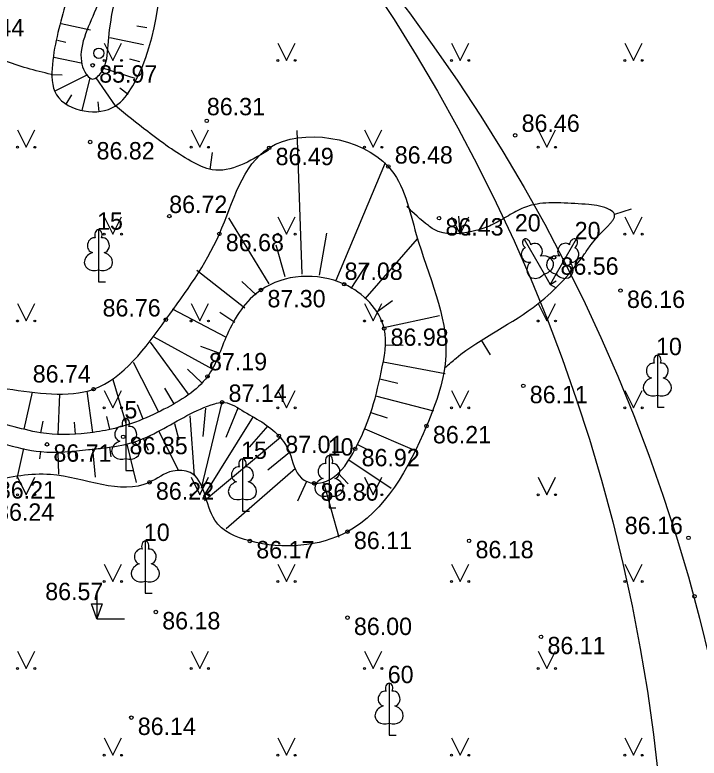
# Model space of a CAD drawing. Extents: x 576692 to 577659, y 273254 to 273799.
# Drawn here: x 577529.67 to 577549.39, y 273407.42 to 273428.81 of the extents above; entities that cross this region are included whole.
import ezdxf

# ---------------------------------------------------------------- set-up
doc = ezdxf.new("R2010")
doc.units = 0
for name, color, linetype in [('APGR_SARK_####_####_#', 7, 'Continuous'), ('ELEK_VADP_VSPR_####_#', 7, 'Continuous'), ('GAZE_ELEM_####_####_#', 7, 'Continuous'), ('GEOD_ELEM_####_TKST_#', 7, 'Continuous'), ('GEOD_SITP_####_TKST_#', 7, 'Continuous'), ('HIDT_REZV_####_TKST_#', 7, 'Continuous'), ('LKAN_ELEM_PAST_TKST_#', 7, 'Continuous'), ('RELJ_ELEM_####_####_#', 7, 'Continuous'), ('SAKT_ELEM_####_####_#', 7, 'Continuous'), ('TERT_KONT_####_####_#', 7, 'Continuous')]:
    doc.layers.add(name, color=color, linetype=linetype)

msp = doc.modelspace()

# ---------------------------------------------------------------- linework, layer by layer
at = {"layer": 'ELEK_VADP_VSPR_####_#'}
for centre in [(577498.474, 273401.727), (577500.973, 273398.95)]:
    msp.add_circle(centre, 50, dxfattribs=at)
at = {"layer": 'GAZE_ELEM_####_####_#'}
for p, q in [((577531.006, 273428.567), (577531.849, 273428.378)), ((577533.48, 273428.439), (577533.189, 273428.49)), ((577533.384, 273427.948), (577532.409, 273428.151)), ((577530.9, 273428.079), (577531.143, 273428.028)), ((577530.8, 273427.589), (577531.586, 273427.43)), ((577533.272, 273427.461), (577532.983, 273427.532)), ((577533.137, 273426.979), (577532.205, 273427.274)), ((577530.72, 273427.096), (577531.038, 273427.084)), ((577530.817, 273426.611), (577531.755, 273427.084)), ((577531.61, 273426.059), (577531.844, 273426.995)), ((577532.571, 273426.188), (577532.018, 273426.995)), ((577532.939, 273426.523), (577532.701, 273426.702)), ((577531.148, 273426.244), (577531.318, 273426.512)), ((577532.105, 273426.02), (577532.073, 273426.309)), ((577537.95, 273421.35), (577537.809, 273425.48)), ((577538.927, 273421.177), (577540.355, 273424.564)), ((577537, 273421.074), (577535.838, 273422.965)), ((577538.448, 273421.317), (577538.665, 273422.527)), ((577539.762, 273420.633), (577541.277, 273422.368)), ((577537.457, 273421.273), (577537.198, 273422.181)), ((577539.362, 273420.932), (577539.838, 273421.657)), ((577536.298, 273420.369), (577534.917, 273421.453)), ((577536.623, 273420.748), (577536.218, 273421.133)), ((577540.1, 273420.266), (577540.549, 273420.585)), ((577535.75, 273419.533), (577534.217, 273420.338)), ((577536.009, 273419.96), (577535.577, 273420.241)), ((577540.306, 273419.814), (577541.906, 273420.158)), ((577535.364, 273418.612), (577533.689, 273419.538)), ((577534.679, 273417.893), (577533.581, 273419.387)), ((577535.559, 273419.071), (577535.035, 273419.265)), ((577540.346, 273419.317), (577540.861, 273419.301)), ((577533.822, 273417.38), (577533.097, 273418.803)), ((577540.289, 273418.82), (577542.073, 273418.493)), ((577535.058, 273418.219), (577534.648, 273418.616)), ((577532.895, 273417.009), (577532.508, 273418.309)), ((577540.184, 273418.332), (577540.709, 273418.213)), ((577534.26, 273417.62), (577533.996, 273418.071)), ((577529.939, 273416.89), (577530.185, 273417.95)), ((577530.923, 273416.726), (577530.97, 273417.894)), ((577531.92, 273416.793), (577531.757, 273417.983)), ((577540.068, 273417.845), (577541.732, 273417.415)), ((577535.634, 273417.66), (577535.04, 273415.185)), ((577533.368, 273417.17), (577533.204, 273417.582)), ((577535.168, 273417.493), (577535.094, 273416.672)), ((577536.101, 273417.492), (577535.749, 273416.648)), ((577532.411, 273416.883), (577532.329, 273417.251)), ((577534.72, 273417.271), (577534.844, 273415.542)), ((577536.54, 273417.252), (577535.107, 273414.954)), ((577539.93, 273417.365), (577540.396, 273417.216)), ((577530.427, 273416.782), (577530.495, 273417.119)), ((577531.423, 273416.739), (577531.396, 273417.091)), ((577534.273, 273417.048), (577534.395, 273416.584)), ((577536.962, 273416.985), (577536.42, 273416.373)), ((577533.821, 273416.833), (577534.379, 273415.706)), ((577539.755, 273416.897), (577541.188, 273416.281)), ((577533.368, 273416.623), (577533.515, 273416.279)), ((577537.325, 273416.643), (577535.14, 273414.828)), ((577529.922, 273416.329), (577529.735, 273415.47)), ((577532.405, 273416.369), (577532.441, 273416.086)), ((577532.897, 273416.455), (577533.172, 273415.355)), ((577539.543, 273416.444), (577539.95, 273416.24)), ((577530.414, 273416.241), (577530.385, 273416.029)), ((577530.913, 273416.219), (577530.929, 273415.595)), ((577531.411, 273416.257), (577531.433, 273416.052)), ((577531.909, 273416.309), (577531.99, 273415.508)), ((577537.586, 273416.217), (577536.963, 273415.705)), ((577539.299, 273416.008), (577540.511, 273415.187)), ((577537.763, 273415.75), (577535.764, 273414.013)), ((577538.978, 273415.626), (577539.281, 273415.309)), ((577538.075, 273415.376), (577537.818, 273414.811)), ((577538.566, 273415.351), (577539.012, 273413.777))]:
    msp.add_line(p, q, dxfattribs=at)
for points in [[(577537.326, 273449.339), (577536.658, 273446.474), (577535.931, 273443.238), (577535.364, 273441.385), (577534.465, 273439.371), (577532.944, 273435.435), (577531.942, 273432.24), (577531.149, 273429.171), (577530.758, 273427.382), (577530.876, 273426.512), (577531.675, 273426.044), (577532.568, 273426.186), (577533.069, 273426.77), (577534.093, 273431.402), (577535.847, 273436.323), (577537.885, 273440.357), (577538.982, 273443.874), (577539.801, 273447.961), (577540.122, 273449.799)], [(577526.982, 273417.033), (577526.785, 273417.083), (577526.684, 273417.171), (577526.693, 273417.429), (577526.778, 273417.547), (577527.036, 273417.558), (577528.268, 273417.305), (577529.541, 273416.985), (577530.417, 273416.784), (577531.754, 273416.771), (577533.148, 273417.089), (577533.97, 273417.458), (577535.225, 273418.404), (577535.788, 273419.602), (577536.767, 273420.893), (577539.162, 273421.058), (577540.312, 273419.785), (577540.227, 273418.523), (577539.921, 273417.336), (577539.479, 273416.318), (577538.764, 273415.447), (577538.294, 273415.328), (577537.928, 273415.479), (577537.585, 273416.218), (577537.28, 273416.697), (577536.211, 273417.432), (577535.645, 273417.659), (577535.431, 273417.617), (577533.875, 273416.858), (577533.053, 273416.5), (577532.243, 273416.348), (577531.792, 273416.297), (577530.431, 273416.239), (577529.323, 273416.469), (577526.982, 273417.033)]]:
    msp.add_spline(points, degree=3, dxfattribs=at)
at = {"layer": 'GEOD_ELEM_####_TKST_#'}
msp.add_spline([(577556.412, 273409.313), (577555.133, 273408.681), (577553.404, 273408.173), (577552.766, 273407.979), (577551.633, 273407.475), (577547.921, 273405.841), (577546.066, 273405.019), (577545.14, 273404.601), (577544.678, 273404.39), (577544.447, 273404.284), (577544.216, 273404.177), (577543.694, 273403.764), (577543.323, 273403.177), (577543.01, 273402.52), (577542.848, 273402.198), (577542.667, 273401.898), (577542.516, 273401.677), (577542.363, 273401.457), (577542.239, 273401.389), (577542.07, 273401.415), (577541.773, 273401.619), (577541.615, 273401.833), (577540.687, 273403.051), (577540.208, 273403.614), (577539.96, 273403.858), (577539.834, 273403.967), (577539.706, 273404.067), (577539.314, 273404.219), (577538.883, 273404.164), (577538.629, 273404.048), (577538.388, 273403.919), (577537.95, 273403.601), (577536.144, 273401.856), (577535.956, 273401.663), (577535.423, 273401.008), (577534.969, 273400.303), (577534.332, 273398.9), (577533.127, 273396.288)], degree=3, dxfattribs=at)
at = {"layer": 'GEOD_SITP_####_TKST_#'}
for p, q in [((577535.362, 273424.851), (577535.293, 273424.356)), ((577547.425, 273423.219), (577546.95, 273423.065)), ((577542.452, 273423.019), (577542.49, 273422.521)), ((577543.38, 273419.023), (577543.118, 273419.449))]:
    msp.add_line(p, q, dxfattribs=at)
for points in [[(577530.72, 273427.096), (577529.353, 273427.501), (577528.63, 273427.838), (577528.271, 273428.016), (577528.092, 273428.114), (577527.915, 273428.311), (577527.747, 273428.672), (577527.616, 273429.205), (577527.134, 273432.314), (577527.12, 273432.619), (577527.336, 273432.998), (577527.497, 273433.064), (577529.051, 273433.498), (577530.636, 273434.284), (577532.203, 273435.076), (577532.909, 273435.375)], [(577536.98, 273424.913), (577536.949, 273424.895), (577535.36, 273424.35), (577534.747, 273424.6), (577533.502, 273425.452), (577532.571, 273426.188)], [(577542.08, 273418.669), (577542.385, 273418.931), (577544.75, 273420.5), (577546.085, 273421.929), (577546.277, 273422.198), (577546.632, 273422.602), (577546.783, 273422.756), (577546.85, 273422.832), (577546.91, 273422.908), (577546.948, 273423.071), (577546.817, 273423.196), (577546.207, 273423.349), (577545.401, 273423.397), (577544.718, 273423.367), (577544.278, 273423.234), (577543.839, 273422.999), (577543.399, 273422.756), (577542.952, 273422.6), (577541.737, 273422.643), (577541.587, 273422.746), (577540.964, 273423.297)]]:
    msp.add_spline(points, degree=3, dxfattribs=at)
at = {"layer": 'LKAN_ELEM_PAST_TKST_#'}
for p, q in [((577532.25, 273428), (577532.5, 273427.5)), ((577532.5, 273427.5), (577532.75, 273428)), ((577537.25, 273428), (577537.5, 273427.5)), ((577537.5, 273427.5), (577537.75, 273428)), ((577542.25, 273428), (577542.5, 273427.5)), ((577542.5, 273427.5), (577542.75, 273428)), ((577547.25, 273428), (577547.5, 273427.5)), ((577547.5, 273427.5), (577547.75, 273428)), ((577529.75, 273425.5), (577530, 273425)), ((577530, 273425), (577530.25, 273425.5)), ((577534.75, 273425.5), (577535, 273425)), ((577535, 273425), (577535.25, 273425.5)), ((577539.75, 273425.5), (577540, 273425)), ((577540, 273425), (577540.25, 273425.5)), ((577544.75, 273425.5), (577545, 273425)), ((577545, 273425), (577545.25, 273425.5)), ((577532.25, 273423), (577532.5, 273422.5)), ((577532.5, 273422.5), (577532.75, 273423)), ((577537.25, 273423), (577537.5, 273422.5)), ((577537.5, 273422.5), (577537.75, 273423)), ((577542.25, 273423), (577542.5, 273422.5)), ((577542.5, 273422.5), (577542.75, 273423)), ((577547.25, 273423), (577547.5, 273422.5)), ((577547.5, 273422.5), (577547.75, 273423)), ((577532.082, 273421.473), (577532.082, 273421.126)), ((577544.919, 273421.354), (577545.092, 273421.053)), ((577545.265, 273421.354), (577545.092, 273421.053)), ((577532.082, 273421.126), (577532.282, 273421.126)), ((577545.092, 273421.053), (577545.265, 273421.153)), ((577545.092, 273421.053), (577545.265, 273420.953)), ((577529.75, 273420.5), (577530, 273420)), ((577530, 273420), (577530.25, 273420.5)), ((577534.75, 273420.5), (577535, 273420)), ((577535, 273420), (577535.25, 273420.5)), ((577539.75, 273420.5), (577540, 273420)), ((577540, 273420), (577540.25, 273420.5)), ((577544.75, 273420.5), (577545, 273420)), ((577545, 273420), (577545.25, 273420.5)), ((577532.25, 273418), (577532.5, 273417.5)), ((577532.5, 273417.5), (577532.75, 273418)), ((577537.25, 273418), (577537.5, 273417.5)), ((577537.5, 273417.5), (577537.75, 273418)), ((577542.25, 273418), (577542.5, 273417.5)), ((577542.5, 273417.5), (577542.75, 273418)), ((577547.25, 273418), (577547.5, 273417.5)), ((577547.5, 273417.5), (577547.75, 273418)), ((577548.184, 273417.864), (577548.184, 273417.517)), ((577548.184, 273417.517), (577548.384, 273417.517)), ((577532.87, 273416.043), (577532.87, 273415.696)), ((577532.87, 273415.696), (577533.07, 273415.696)), ((577529.75, 273415.5), (577530, 273415)), ((577530, 273415), (577530.25, 273415.5)), ((577534.75, 273415.5), (577535, 273415)), ((577535, 273415), (577535.25, 273415.5)), ((577539.75, 273415.5), (577540, 273415)), ((577540, 273415), (577540.25, 273415.5)), ((577544.75, 273415.5), (577545, 273415)), ((577545, 273415), (577545.25, 273415.5)), ((577536.231, 273414.877), (577536.231, 273414.53)), ((577538.726, 273414.973), (577538.726, 273414.626)), ((577538.726, 273414.626), (577538.926, 273414.626)), ((577536.231, 273414.53), (577536.431, 273414.53)), ((577532.25, 273413), (577532.5, 273412.5)), ((577532.5, 273412.5), (577532.75, 273413)), ((577537.25, 273413), (577537.5, 273412.5)), ((577537.5, 273412.5), (577537.75, 273413)), ((577542.25, 273413), (577542.5, 273412.5)), ((577542.5, 273412.5), (577542.75, 273413)), ((577547.25, 273413), (577547.5, 273412.5)), ((577547.5, 273412.5), (577547.75, 273413)), ((577533.432, 273412.515), (577533.432, 273412.168)), ((577532.037, 273412.228), (577532.037, 273411.428)), ((577533.432, 273412.168), (577533.632, 273412.168)), ((577532.037, 273411.428), (577532.837, 273411.428)), ((577529.75, 273410.5), (577530, 273410)), ((577530, 273410), (577530.25, 273410.5)), ((577534.75, 273410.5), (577535, 273410)), ((577535, 273410), (577535.25, 273410.5)), ((577539.75, 273410.5), (577540, 273410)), ((577540, 273410), (577540.25, 273410.5)), ((577544.75, 273410.5), (577545, 273410)), ((577545, 273410), (577545.25, 273410.5)), ((577540.456, 273408.423), (577540.456, 273408.076)), ((577532.25, 273408), (577532.5, 273407.5)), ((577532.5, 273407.5), (577532.75, 273408)), ((577537.25, 273408), (577537.5, 273407.5)), ((577537.5, 273407.5), (577537.75, 273408)), ((577540.456, 273408.076), (577540.656, 273408.076)), ((577542.25, 273408), (577542.5, 273407.5)), ((577542.5, 273407.5), (577542.75, 273408)), ((577547.25, 273408), (577547.5, 273407.5)), ((577547.5, 273407.5), (577547.75, 273408))]:
    msp.add_line(p, q, dxfattribs=at)
for points in [[(577532.082, 273422.626), (577532.082, 273421.473)], [(577532.172, 273422.394), (577532.171, 273422.395)], [(577544.342, 273422.352), (577544.919, 273421.354)], [(577545.842, 273422.352), (577545.265, 273421.354)], [(577544.536, 273422.196), (577544.534, 273422.196)], [(577545.803, 273422.106), (577545.803, 273422.107)], [(577548.184, 273419.017), (577548.184, 273417.864)], [(577548.274, 273418.785), (577548.273, 273418.786)], [(577532.87, 273417.196), (577532.87, 273416.043)], [(577532.96, 273416.964), (577532.959, 273416.965)], [(577538.726, 273416.126), (577538.726, 273414.973)], [(577536.231, 273416.03), (577536.231, 273414.877)], [(577536.321, 273415.798), (577536.32, 273415.799)], [(577538.816, 273415.894), (577538.815, 273415.895)], [(577533.432, 273413.668), (577533.432, 273412.515)], [(577533.522, 273413.436), (577533.521, 273413.437)], [(577540.456, 273409.576), (577540.456, 273408.423)], [(577540.546, 273409.344), (577540.545, 273409.345)]]:
    msp.add_lwpolyline(points, dxfattribs=at)
for centre, radius in [((577532.25, 273427.5), 0.028), ((577532.75, 273427.5), 0.0263), ((577537.25, 273427.5), 0.028), ((577537.75, 273427.5), 0.0263), ((577542.25, 273427.5), 0.028), ((577542.75, 273427.5), 0.0263), ((577547.25, 273427.5), 0.028), ((577547.75, 273427.5), 0.0263), ((577529.75, 273425), 0.028), ((577530.25, 273425), 0.0263), ((577534.75, 273425), 0.028), ((577535.25, 273425), 0.0263), ((577539.75, 273425), 0.028), ((577540.25, 273425), 0.0263), ((577544.75, 273425), 0.028), ((577545.25, 273425), 0.0263), ((577532.25, 273422.5), 0.028), ((577532.75, 273422.5), 0.0263), ((577537.25, 273422.5), 0.028), ((577537.75, 273422.5), 0.0263), ((577542.25, 273422.5), 0.028), ((577542.75, 273422.5), 0.0263), ((577547.25, 273422.5), 0.028), ((577547.75, 273422.5), 0.0263), ((577529.75, 273420), 0.028), ((577530.25, 273420), 0.0263), ((577534.75, 273420), 0.028), ((577535.25, 273420), 0.0263), ((577539.75, 273420), 0.028), ((577540.25, 273420), 0.0263), ((577544.75, 273420), 0.028), ((577545.25, 273420), 0.0263), ((577532.25, 273417.5), 0.028), ((577532.75, 273417.5), 0.0263), ((577537.25, 273417.5), 0.028), ((577537.75, 273417.5), 0.0263), ((577542.25, 273417.5), 0.028), ((577542.75, 273417.5), 0.0263), ((577547.25, 273417.5), 0.028), ((577547.75, 273417.5), 0.0263), ((577529.75, 273415), 0.028), ((577530.25, 273415), 0.0263), ((577534.75, 273415), 0.028), ((577535.25, 273415), 0.0263), ((577539.75, 273415), 0.028), ((577540.25, 273415), 0.0263), ((577544.75, 273415), 0.028), ((577545.25, 273415), 0.0263), ((577532.25, 273412.5), 0.028), ((577532.75, 273412.5), 0.0263), ((577537.25, 273412.5), 0.028), ((577537.75, 273412.5), 0.0263), ((577542.25, 273412.5), 0.028), ((577542.75, 273412.5), 0.0263), ((577547.25, 273412.5), 0.028), ((577547.75, 273412.5), 0.0263), ((577529.75, 273410), 0.028), ((577530.25, 273410), 0.0263), ((577534.75, 273410), 0.028), ((577535.25, 273410), 0.0263), ((577539.75, 273410), 0.028), ((577540.25, 273410), 0.0263), ((577544.75, 273410), 0.028), ((577545.25, 273410), 0.0263), ((577532.25, 273407.5), 0.028), ((577532.75, 273407.5), 0.0263), ((577537.25, 273407.5), 0.028), ((577537.75, 273407.5), 0.0263), ((577542.25, 273407.5), 0.028), ((577542.75, 273407.5), 0.0263), ((577547.25, 273407.5), 0.028), ((577547.75, 273407.5), 0.0263)]:
    msp.add_circle(centre, radius, dxfattribs=at)
for centre, major_axis, ratio, start_param, end_param in [((577532.082, 273422.476), (0, -0.15), 0.707107, 3.14537, 5.287485), ((577532.082, 273422.476), (0, -0.15), 0.707107, 0.995701, 3.137816), ((577531.954, 273422.181), (-0.039, -0.212), 0.861323, 3.141593, 6.283185), ((577532.21, 273422.181), (0.039, -0.212), 0.861323, 0, 3.141593), ((577544.417, 273422.222), (0.075, -0.13), 0.707107, 3.14537, 5.287485), ((577544.417, 273422.222), (0.075, -0.13), 0.707107, 0.995701, 3.137816), ((577545.767, 273422.222), (-0.075, -0.13), 0.707107, 3.14537, 5.287485), ((577545.767, 273422.222), (-0.075, -0.13), 0.707107, 0.995701, 3.137816), ((577544.453, 273421.903), (0.073, -0.203), 0.861323, 3.141593, 6.283185), ((577544.676, 273422.031), (0.14, -0.165), 0.861323, 0, 3.141593), ((577545.508, 273422.031), (-0.14, -0.165), 0.861323, 3.141593, 6.283185), ((577545.731, 273421.903), (-0.073, -0.203), 0.861323, 0, 3.141593), ((577531.992, 273421.719), (0.307, 0.095), 0.814445, 1.570796, 4.752015), ((577532.172, 273421.719), (-0.307, 0.095), 0.814445, 1.531171, 4.712389), ((577544.873, 273421.611), (-0.313, -0.071), 0.814445, 1.531171, 4.712389), ((577545.311, 273421.611), (0.313, -0.071), 0.814445, 1.570796, 4.752015), ((577544.718, 273421.522), (0.218, 0.236), 0.814445, 1.570796, 4.752015), ((577545.466, 273421.522), (-0.218, 0.236), 0.814445, 1.531171, 4.712389), ((577548.184, 273418.867), (0, -0.15), 0.707107, 3.14537, 5.287485), ((577548.184, 273418.867), (0, -0.15), 0.707107, 0.995701, 3.137816), ((577548.056, 273418.572), (-0.039, -0.212), 0.861323, 3.141593, 6.283185), ((577548.312, 273418.572), (0.039, -0.212), 0.861323, 0, 3.141593), ((577548.094, 273418.11), (0.307, 0.095), 0.814445, 1.570796, 4.752015), ((577548.274, 273418.11), (-0.307, 0.095), 0.814445, 1.531171, 4.712389), ((577532.87, 273417.046), (0, -0.15), 0.707107, 3.14537, 5.287485), ((577532.87, 273417.046), (0, -0.15), 0.707107, 0.995701, 3.137816), ((577532.742, 273416.751), (-0.039, -0.212), 0.861323, 3.141593, 6.283185), ((577532.998, 273416.751), (0.039, -0.212), 0.861323, 0, 3.141593), ((577532.78, 273416.289), (0.307, 0.095), 0.814445, 1.570796, 4.752015), ((577532.96, 273416.289), (-0.307, 0.095), 0.814445, 1.531171, 4.712389), ((577538.726, 273415.976), (0, -0.15), 0.707107, 3.14537, 5.287485), ((577538.726, 273415.976), (0, -0.15), 0.707107, 0.995701, 3.137816), ((577536.231, 273415.88), (0, -0.15), 0.707107, 3.14537, 5.287485), ((577536.231, 273415.88), (0, -0.15), 0.707107, 0.995701, 3.137816), ((577538.598, 273415.681), (-0.039, -0.212), 0.861323, 3.141593, 6.283185), ((577538.854, 273415.681), (0.039, -0.212), 0.861323, 0, 3.141593), ((577536.103, 273415.585), (-0.039, -0.212), 0.861323, 3.141593, 6.283185), ((577536.359, 273415.585), (0.039, -0.212), 0.861323, 0, 3.141593), ((577536.141, 273415.123), (0.307, 0.095), 0.814445, 1.570796, 4.752015), ((577536.321, 273415.123), (-0.307, 0.095), 0.814445, 1.531171, 4.712389), ((577538.636, 273415.219), (0.307, 0.095), 0.814445, 1.570796, 4.752015), ((577538.816, 273415.219), (-0.307, 0.095), 0.814445, 1.531171, 4.712389), ((577533.432, 273413.518), (0, -0.15), 0.707107, 3.14537, 5.287485), ((577533.432, 273413.518), (0, -0.15), 0.707107, 0.995701, 3.137816), ((577533.304, 273413.223), (-0.039, -0.212), 0.861323, 3.141593, 6.283185), ((577533.56, 273413.223), (0.039, -0.212), 0.861323, 0, 3.141593), ((577533.342, 273412.761), (0.307, 0.095), 0.814445, 1.570796, 4.752015), ((577533.522, 273412.761), (-0.307, 0.095), 0.814445, 1.531171, 4.712389), ((577540.456, 273409.426), (0, -0.15), 0.707107, 3.14537, 5.287485), ((577540.456, 273409.426), (0, -0.15), 0.707107, 0.995701, 3.137816), ((577540.328, 273409.131), (-0.039, -0.212), 0.861323, 3.141593, 6.283185), ((577540.584, 273409.131), (0.039, -0.212), 0.861323, 0, 3.141593), ((577540.366, 273408.669), (0.307, 0.095), 0.814445, 1.570796, 4.752015), ((577540.546, 273408.669), (-0.307, 0.095), 0.814445, 1.531171, 4.712389)]:
    msp.add_ellipse(centre, major_axis=major_axis, ratio=ratio, start_param=start_param, end_param=end_param, dxfattribs=at)
at = {"layer": 'RELJ_ELEM_####_####_#'}
msp.add_lwpolyline([(577531.887, 273411.861), (577532.187, 273411.861), (577532.037, 273411.428)], close=True, dxfattribs=at)
for centre in [(577531.918, 273427.36), (577535.203, 273425.761), (577544.088, 273425.345), (577531.843, 273425.15), (577537.001, 273424.985), (577540.433, 273424.445), (577534.126, 273423.019), (577541.895, 273422.96), (577535.566, 273422.508), (577545.207, 273421.832), (577539.162, 273421.058), (577536.767, 273420.893), (577547.123, 273420.875), (577534.025, 273420.04), (577540.312, 273419.785), (577535.225, 273418.404), (577531.944, 273418.037), (577544.322, 273418.133), (577535.645, 273417.659), (577541.533, 273416.978), (577532.794, 273416.665), (577537.28, 273416.697), (577530.599, 273416.449), (577539.479, 273416.318), (577533.553, 273415.356), (577538.294, 273415.328), (577539.257, 273413.935), (577549.081, 273413.759), (577536.444, 273413.668), (577542.76, 273413.671), (577549.255, 273412.075), (577533.735, 273411.624), (577539.257, 273411.461), (577544.832, 273410.908), (577533.03, 273408.584)]:
    msp.add_circle(centre, 0.05, dxfattribs=at)
at = {"layer": 'SAKT_ELEM_####_####_#'}
for points in [[(577537.326, 273449.339), (577537.673, 273447.372), (577537.738, 273446.133), (577537.521, 273444.764), (577537.173, 273443.504), (577536.522, 273441.33), (577535.924, 273439.82), (577535.132, 273438.125), (577534.067, 273435.789), (577533.578, 273434.648), (577533.046, 273432.898), (577532.612, 273431.41), (577532.047, 273429.073), (577531.591, 273427.465), (577531.688, 273427.172), (577531.906, 273426.965), (577532.166, 273427.161), (577532.362, 273427.943), (577533.155, 273431.431), (577533.535, 273432.692), (577534.328, 273435.017), (577535.501, 273437.625), (577536.413, 273439.69), (577536.88, 273440.657), (577537.391, 273442.45), (577538.031, 273444.601), (577538.194, 273445.253), (577538.488, 273446.633), (577538.835, 273447.546), (577540.122, 273449.799)], [(577528.999, 273415.388), (577530.704, 273415.579), (577533.553, 273415.356), (577534.226, 273415.68), (577534.723, 273415.64), (577535.433, 273414.269), (577536.444, 273413.668), (577539.257, 273413.935), (577541.533, 273416.978), (577542.091, 273419.01), (577541.238, 273422.493), (577540.433, 273424.445), (577537.001, 273424.985), (577535.566, 273422.508), (577534.025, 273420.04), (577531.944, 273418.037), (577529.456, 273418.046), (577527.376, 273418.344), (577526.016, 273418.391), (577525.295, 273417.406), (577525.265, 273416.817), (577526.149, 273416.065), (577526.716, 273415.853), (577528.999, 273415.388)]]:
    msp.add_spline(points, degree=3, dxfattribs=at)
at = {"layer": 'TERT_KONT_####_####_#'}
msp.add_circle((577532.094, 273427.705), 0.148, dxfattribs=at)

# ---------------------------------------------------------------- texts
at = {"layer": 'APGR_SARK_####_####_#'}
for s, p in [(' 15', (577531.857, 273422.626)), (' 20', (577543.892, 273422.577)), (' 20', (577545.617, 273422.352)), (' 10', (577547.959, 273419.017)), (' 5', (577532.645, 273417.196)), (' 10', (577538.501, 273416.126)), (' 15', (577536.006, 273416.03)), (' 10', (577533.207, 273413.668)), (' 60', (577540.231, 273409.576))]:
    msp.add_text(s, height=0.5, dxfattribs=at).set_placement(p)
at = {"layer": 'HIDT_REZV_####_TKST_#'}
for s, p in [(' 86.44', (577528.088, 273428.195)), (' 85.97', (577531.918, 273426.86)), (' 86.31', (577535.021, 273425.921)), (' 86.46', (577544.088, 273425.443)), (' 86.82', (577531.843, 273424.65)), (' 86.49', (577537.001, 273424.485)), (' 86.48', (577540.433, 273424.53)), (' 86.72', (577533.935, 273423.108)), (' 86.43', (577541.895, 273422.46)), (' 86.68', (577535.566, 273422.008)), (' 87.08', (577538.989, 273421.182)), (' 86.56', (577545.207, 273421.332)), (' 87.30', (577536.767, 273420.393)), (' 86.16', (577547.123, 273420.375)), (' 86.76', (577532.016, 273420.129)), (' 86.98', (577540.312, 273419.285)), (' 87.19', (577535.082, 273418.58)), (' 86.74', (577530.004, 273418.229)), (' 87.14', (577535.645, 273417.672)), (' 86.11', (577544.322, 273417.633)), (' 86.21', (577541.533, 273416.478)), (' 86.85', (577532.794, 273416.165)), (' 87.01', (577537.28, 273416.197)), (' 86.71', (577530.599, 273415.949)), (' 86.92', (577539.479, 273415.818)), (' 86.21', (577528.999, 273414.888)), (' 86.22', (577533.553, 273414.856)), (' 86.80', (577538.294, 273414.828)), (' 86.24', (577528.949, 273414.25)), (' 86.16', (577547.059, 273413.866)), (' 86.11', (577539.257, 273413.435)), (' 86.17', (577536.444, 273413.168)), (' 86.18', (577542.76, 273413.171)), (' 86.57', (577530.364, 273411.965)), (' 86.18', (577533.735, 273411.124)), (' 86.00', (577539.257, 273410.961)), (' 86.11', (577544.832, 273410.408)), (' 86.14', (577533.03, 273408.084))]:
    msp.add_text(s, height=0.5, dxfattribs=at).set_placement(p)

doc.saveas('drawing.dxf')
